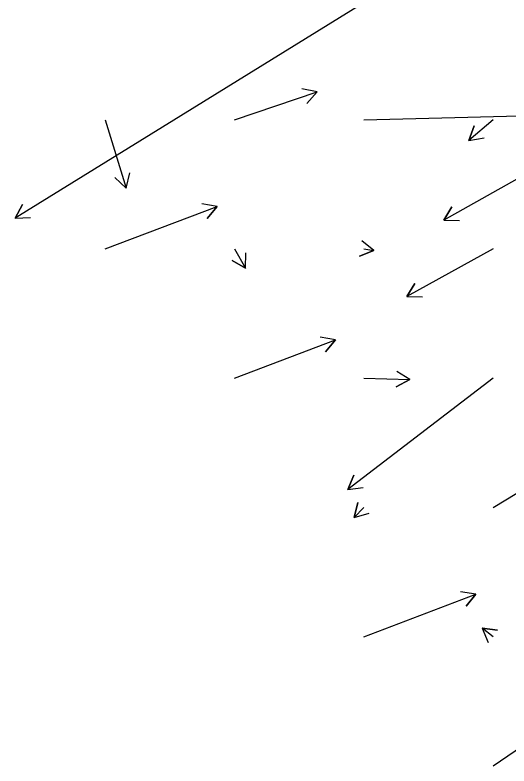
# Model space of a CAD drawing. Extents: x 954385 to 988206, y 1868364 to 1924553.
# Drawn here: x 955972.3 to 956163.2, y 1922118.9 to 1922409.4 of the extents above; entities that cross this region are included whole.
import ezdxf

# ---------------------------------------------------------------- set-up
doc = ezdxf.new("R2010")
doc.units = 0
doc.layers.add('26', color=7, linetype='Continuous')

msp = doc.modelspace()

# ---------------------------------------------------------------- linework, layer by layer
at = {"layer": '26'}
for points in [[(956357.13, 1922568.93), (955972.28, 1922330.92), (955975.12, 1922336.2), (955972.28, 1922330.92), (955978.28, 1922331.1)], [(956057.13, 1922368.93), (956089.04, 1922379.73), (956085.08, 1922375.22), (956089.04, 1922379.73), (956083.15, 1922380.9)], [(956107.13, 1922368.93), (956192.42, 1922371.06), (956187.3, 1922367.93), (956192.42, 1922371.06), (956187.15, 1922373.93)], [(956007.13, 1922368.93), (956015.25, 1922342.5), (956010.86, 1922346.59), (956015.25, 1922342.5), (956016.59, 1922348.35)], [(956207.13, 1922368.93), (956138.08, 1922330.04), (956141.14, 1922335.21), (956138.08, 1922330.04), (956144.08, 1922329.98)], [(956157.13, 1922368.93), (956147.73, 1922360.88), (956149.72, 1922366.53), (956147.73, 1922360.88), (956153.63, 1922361.98)], [(956007.13, 1922318.93), (956050.37, 1922335.41), (956046.59, 1922330.76), (956050.37, 1922335.41), (956044.45, 1922336.36)], [(956107.13, 1922318.93), (956110.99, 1922318.35), (956105.4, 1922316.15), (956110.99, 1922318.35), (956106.29, 1922322.09)], [(956057.13, 1922318.93), (956061.4, 1922311.45), (956056.22, 1922314.48), (956061.4, 1922311.45), (956061.43, 1922317.45)], [(956157.13, 1922318.93), (956123.72, 1922300.49), (956126.82, 1922305.63), (956123.72, 1922300.49), (956129.72, 1922300.38)], [(956157.13, 1922218.93), (956323.44, 1922319.77), (956320.55, 1922314.51), (956323.44, 1922319.77), (956317.44, 1922319.64)], [(956057.13, 1922268.93), (956096.12, 1922283.82), (956092.34, 1922279.16), (956096.12, 1922283.82), (956090.2, 1922284.77)], [(956157.13, 1922268.93), (956100.9, 1922225.94), (956103.2, 1922231.48), (956100.9, 1922225.94), (956106.85, 1922226.71)], [(956107.13, 1922268.93), (956124.9, 1922268.43), (956119.63, 1922265.58), (956124.9, 1922268.43), (956119.79, 1922271.58)], [(956107.13, 1922218.93), (956103.38, 1922215.04), (956104.83, 1922220.86), (956103.38, 1922215.04), (956109.15, 1922216.7)], [(956107.13, 1922168.93), (956150.37, 1922185.41), (956146.59, 1922180.76), (956150.37, 1922185.41), (956144.45, 1922186.36)], [(956157.13, 1922168.93), (956152.84, 1922172.28), (956158.78, 1922171.44), (956152.84, 1922172.28), (956155.09, 1922166.72)], [(956157.13, 1922118.93), (956174.1, 1922130.62), (956171.52, 1922125.2), (956174.1, 1922130.62), (956168.12, 1922130.14)]]:
    msp.add_lwpolyline(points, dxfattribs=at)

doc.saveas('drawing.dxf')
